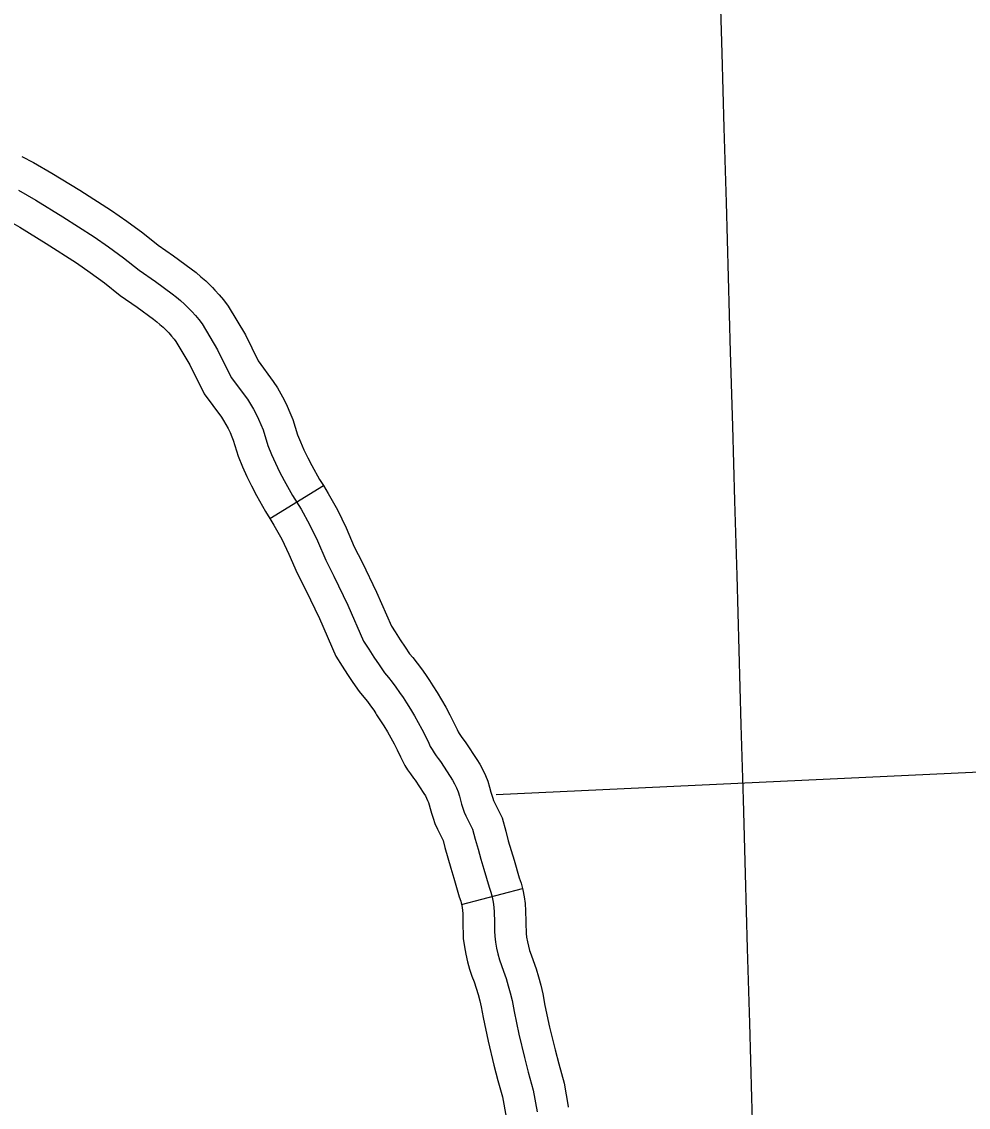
# Model space of a CAD drawing. Extents: x -19 to 366, y -4 to 359.
# Drawn here: x 163.6279 to 164.0552, y 177.8098 to 178.2997 of the extents above; entities that cross this region are included whole.
import ezdxf

# ---------------------------------------------------------------- set-up
doc = ezdxf.new("R2010")
doc.units = 0
for name, color, linetype in [('Level 45', 7, 'Continuous'), ('Level 5', 7, 'Continuous'), ('Level 60', 7, 'Continuous')]:
    doc.layers.add(name, color=color, linetype=linetype)

msp = doc.modelspace()

# ---------------------------------------------------------------- linework, layer by layer
at = {"layer": 'Level 45'}
for p, q in [((163.73989, 178.07548), (163.76409, 178.09037)), ((163.82648, 177.90126), (163.85393, 177.90855))]:
    msp.add_line(p, q, dxfattribs=at)
for points in [[(163.62791, 178.2389), (163.63317, 178.23622), (163.64155, 178.23144), (163.65411, 178.22376), (163.66846, 178.21449), (163.67534, 178.20977), (163.68255, 178.20447), (163.68945, 178.19891), (163.6965, 178.194), (163.70433, 178.18824), (163.70659, 178.18653), (163.70882, 178.18466), (163.71102, 178.18273), (163.71313, 178.18068), (163.71401, 178.17977)], [(163.62642, 178.22371), (163.63433, 178.21921), (163.64655, 178.21174), (163.66058, 178.20267), (163.66711, 178.19819), (163.67389, 178.19321), (163.68093, 178.18754), (163.68823, 178.18245), (163.69583, 178.17686), (163.69775, 178.17541), (163.69957, 178.17389), (163.70137, 178.1723), (163.70307, 178.17064), (163.70474, 178.16893), (163.70633, 178.16715), (163.70785, 178.16531), (163.7093, 178.16342), (163.71636, 178.1516), (163.72241, 178.13922), (163.72978, 178.12932), (163.73118, 178.12714), (163.73247, 178.1249), (163.7337, 178.12262), (163.73484, 178.12029), (163.73588, 178.11792), (163.73683, 178.1155), (163.73898, 178.10849), (163.74066, 178.10447), (163.74244, 178.1005), (163.74433, 178.09658), (163.74634, 178.09272), (163.75014, 178.08594), (163.754, 178.07967), (163.75785, 178.07277), (163.76148, 178.06542), (163.76514, 178.0568), (163.76884, 178.04946), (163.77518, 178.03637), (163.78222, 178.02015), (163.78453, 178.01657), (163.78686, 178.01301), (163.78921, 178.00947), (163.79162, 178.00595), (163.79341, 178.0038), (163.79516, 178.0016), (163.79686, 177.99935), (163.79849, 177.99705), (163.80005, 177.99472), (163.80154, 177.99234), (163.80343, 177.98943), (163.80522, 177.98646), (163.80694, 177.98346), (163.80857, 177.98041), (163.81013, 177.97732), (163.81162, 177.97419), (163.81235, 177.9727), (163.81316, 177.97126), (163.81403, 177.96985), (163.81494, 177.96848), (163.81593, 177.96715), (163.81699, 177.96588), (163.82136, 177.95911), (163.8224, 177.95745), (163.82333, 177.95573), (163.82416, 177.95396), (163.82488, 177.95214), (163.82548, 177.95028), (163.82596, 177.94838), (163.82646, 177.94658), (163.82704, 177.9448), (163.82766, 177.94304), (163.8284, 177.94131), (163.83146, 177.93533)], [(163.615, 178.21359), (163.61968, 178.21121), (163.6271, 178.20698), (163.639, 178.19971), (163.65271, 178.19085), (163.65888, 178.18661), (163.66522, 178.18195), (163.6724, 178.17617), (163.67996, 178.1709), (163.68734, 178.16547), (163.6889, 178.16429), (163.69031, 178.16311), (163.69172, 178.16187), (163.69302, 178.16061), (163.69358, 178.16002)], [(163.71401, 178.17977), (163.71514, 178.1786), (163.71709, 178.17642), (163.71896, 178.17417), (163.72108, 178.1714), (163.72886, 178.15837), (163.73459, 178.14665), (163.74149, 178.1374), (163.74331, 178.13453), (163.74488, 178.13183), (163.74635, 178.12909), (163.74773, 178.12625), (163.749, 178.12337), (163.75025, 178.12019), (163.75235, 178.11333), (163.7537, 178.11011), (163.75532, 178.10649), (163.75703, 178.10295), (163.75884, 178.09947), (163.76239, 178.09314), (163.76409, 178.09037)], [(163.69358, 178.16002), (163.69433, 178.15925), (163.69557, 178.15787), (163.69674, 178.15645), (163.69753, 178.15543), (163.70386, 178.14482), (163.71023, 178.13179), (163.71808, 178.12125), (163.71904, 178.11976), (163.72007, 178.11798), (163.72105, 178.11615), (163.72194, 178.11432), (163.72276, 178.11246), (163.72341, 178.11082), (163.7256, 178.10365), (163.72762, 178.09883), (163.72955, 178.09451), (163.73163, 178.09021), (163.73384, 178.08596), (163.73789, 178.07874), (163.7399, 178.07548)], [(163.76409, 178.09037), (163.76625, 178.08686), (163.77043, 178.07938), (163.77439, 178.07135), (163.77803, 178.06279), (163.78158, 178.05575), (163.78809, 178.0423), (163.79478, 178.02687), (163.79643, 178.02431), (163.79871, 178.02084), (163.80099, 178.01741), (163.80297, 178.01452), (163.80443, 178.01276), (163.80638, 178.0103), (163.80831, 178.00775), (163.81018, 178.00512), (163.8114, 178.00329)], [(163.73989, 178.07548), (163.74174, 178.07248), (163.74527, 178.06616), (163.74856, 178.05949), (163.75225, 178.05082), (163.75611, 178.04317), (163.76226, 178.03045), (163.76965, 178.01342), (163.77262, 178.00882), (163.77501, 178.00518), (163.77743, 178.00153), (163.78026, 177.99739), (163.78238, 177.99484), (163.78393, 177.99289), (163.7854, 177.99094), (163.78679, 177.98899), (163.78779, 177.9875)], [(163.8114, 178.00329), (163.81197, 178.00244), (163.81352, 177.99998), (163.81547, 177.99696), (163.81746, 177.99368), (163.81937, 177.99034), (163.82118, 177.98696), (163.82289, 177.98357), (163.82441, 177.98038), (163.82495, 177.97929), (163.82542, 177.97843), (163.82597, 177.97754), (163.82655, 177.97668), (163.82711, 177.97593), (163.82846, 177.97429), (163.83333, 177.96675), (163.83468, 177.96461), (163.83602, 177.96213), (163.83721, 177.95959), (163.83826, 177.95692), (163.83913, 177.95421), (163.83969, 177.95204), (163.84007, 177.95067), (163.8405, 177.94934), (163.8409, 177.9482), (163.84126, 177.94735), (163.84482, 177.94042), (163.84637, 177.93444), (163.84757, 177.93008), (163.84881, 177.92574), (163.85016, 177.92129), (163.8525, 177.91334), (163.85329, 177.91099), (163.85393, 177.90855)], [(163.78779, 177.9875), (163.78813, 177.987), (163.78956, 177.98471), (163.79139, 177.98189), (163.79298, 177.97925), (163.79451, 177.97658), (163.79597, 177.97386), (163.79738, 177.97106), (163.79884, 177.96799), (163.79976, 177.96612), (163.80089, 177.96408), (163.80208, 177.96216), (163.80334, 177.96028), (163.80475, 177.95838), (163.80551, 177.95747), (163.80938, 177.95148), (163.81012, 177.9503), (163.81064, 177.94934), (163.81111, 177.94833), (163.8115, 177.94735), (163.81182, 177.94634), (163.81224, 177.94472), (163.81286, 177.94249), (163.81358, 177.94025), (163.81442, 177.93788), (163.81553, 177.93527), (163.81811, 177.93025), (163.81892, 177.92712), (163.82021, 177.9224), (163.82156, 177.91771), (163.82294, 177.91315), (163.82539, 177.90481), (163.82606, 177.90282), (163.82648, 177.90126)], [(163.83146, 177.93533), (163.83264, 177.93078), (163.83389, 177.92624), (163.83518, 177.92172), (163.83655, 177.91722), (163.83895, 177.90908), (163.83967, 177.9069), (163.84026, 177.90469), (163.84071, 177.90245), (163.84103, 177.90019), (163.8412, 177.8979), (163.84126, 177.89348), (163.8413, 177.89135), (163.84136, 177.88922), (163.84142, 177.88709), (163.84179, 177.88438), (163.84227, 177.88168), (163.84287, 177.87901), (163.84361, 177.87638), (163.84447, 177.87378), (163.84545, 177.87122), (163.84654, 177.86797), (163.84754, 177.86469), (163.84844, 177.86139), (163.84925, 177.85806), (163.85016, 177.85309), (163.85228, 177.84285), (163.85487, 177.83225), (163.85658, 177.82566), (163.85884, 177.81757), (163.86053, 177.8077)], [(163.85394, 177.90854), (163.85411, 177.9079), (163.85471, 177.90485), (163.85517, 177.90171), (163.85539, 177.8985), (163.85546, 177.89371), (163.8555, 177.89169), (163.85556, 177.88964), (163.8556, 177.88825), (163.85583, 177.88658), (163.8562, 177.88449), (163.85665, 177.8825), (163.8572, 177.88053), (163.85786, 177.87854), (163.85882, 177.87601), (163.86007, 177.8723), (163.86119, 177.86863), (163.8622, 177.86494), (163.86315, 177.86101), (163.8641, 177.85581), (163.86614, 177.84598), (163.86865, 177.83572), (163.8703, 177.82935), (163.87271, 177.82069), (163.87452, 177.81012), (163.87458, 177.80981)], [(163.82642, 177.90149), (163.8267, 177.90005), (163.8269, 177.89866), (163.827, 177.8973), (163.82706, 177.89325), (163.8271, 177.89101), (163.82716, 177.8888), (163.82725, 177.88593), (163.82775, 177.88218), (163.82834, 177.87887), (163.8291, 177.87553), (163.83003, 177.87222), (163.83109, 177.86901), (163.83208, 177.86642), (163.83301, 177.86364), (163.83389, 177.86075), (163.83468, 177.85784), (163.83535, 177.8551), (163.83621, 177.85037), (163.83843, 177.83972), (163.8411, 177.82878), (163.84287, 177.82197), (163.84496, 177.81446), (163.84653, 177.80528)]]:
    msp.add_lwpolyline(points, dxfattribs=at)
at = {"layer": 'Level 5'}
msp.add_lwpolyline([(163.8421, 177.95096), (164.32345, 177.9736)], dxfattribs=at)
at = {"layer": 'Level 60'}
for points in [[(168.79024, 2.24423), (168.56072, 10.86154), (168.3304, 19.47898), (168.09927, 28.09654), (167.86734, 36.71424), (167.63461, 45.33207), (167.40109, 53.95003), (167.16676, 62.56812), (166.93164, 71.18634), (166.69573, 79.80469), (166.45902, 88.42317), (166.22151, 97.04178), (165.98322, 105.66053), (165.74413, 114.27941), (165.50426, 122.89842), (165.26359, 131.51756), (165.02214, 140.13684), (164.7799, 148.75625), (164.53687, 157.3758), (164.29307, 165.99547), (164.04847, 174.61528), (163.8031, 183.23523), (163.55694, 191.85531), (163.31001, 200.47553), (163.06229, 209.09588), (162.8138, 217.71636), (162.56453, 226.33698), (162.31449, 234.95774), (162.06367, 243.57863), (161.81208, 252.19966), (161.55972, 260.82082), (161.30659, 269.44212), (161.05269, 278.06356), (160.79802, 286.68514), (160.54258, 295.30685), (160.28638, 303.9287), (160.02941, 312.55068), (159.77168, 321.1728), (159.51318, 329.79507), (159.25393, 338.41747), (158.99391, 347.04)], [(0, 172.2839), (7.1335, 172.2883), (14.26699, 172.30153), (21.40046, 172.32356), (28.53389, 172.35442), (35.66729, 172.39408), (42.80062, 172.44256), (49.9339, 172.49986), (57.06709, 172.56597), (64.2002, 172.6409), (71.33321, 172.72464), (78.46611, 172.81719), (85.59889, 172.91856), (92.73155, 173.02874), (99.86406, 173.14774), (106.99641, 173.27555), (114.12861, 173.41217), (121.26063, 173.5576), (128.39246, 173.71185), (135.5241, 173.87492), (142.65553, 174.04679), (149.78674, 174.22748), (156.91773, 174.41697), (164.04847, 174.61528), (171.17897, 174.82241), (178.3092, 175.03834), (185.43916, 175.26308), (192.56884, 175.49664), (199.69822, 175.739), (206.8273, 175.99017), (213.95607, 176.25015), (221.0845, 176.51895), (228.2126, 176.79655), (235.34035, 177.08295), (242.46774, 177.37817), (249.59476, 177.68219), (256.7214, 177.99502), (263.84765, 178.31666), (270.97349, 178.6471), (278.09893, 178.98634), (285.22393, 179.33439), (292.3485, 179.69125), (299.47263, 180.05691), (306.59629, 180.43137), (313.71949, 180.81463), (320.84221, 181.2067), (327.96444, 181.60757), (335.08617, 182.01724), (342.20739, 182.4357)]]:
    msp.add_spline(points, degree=3, dxfattribs=at)

doc.saveas('drawing.dxf')
